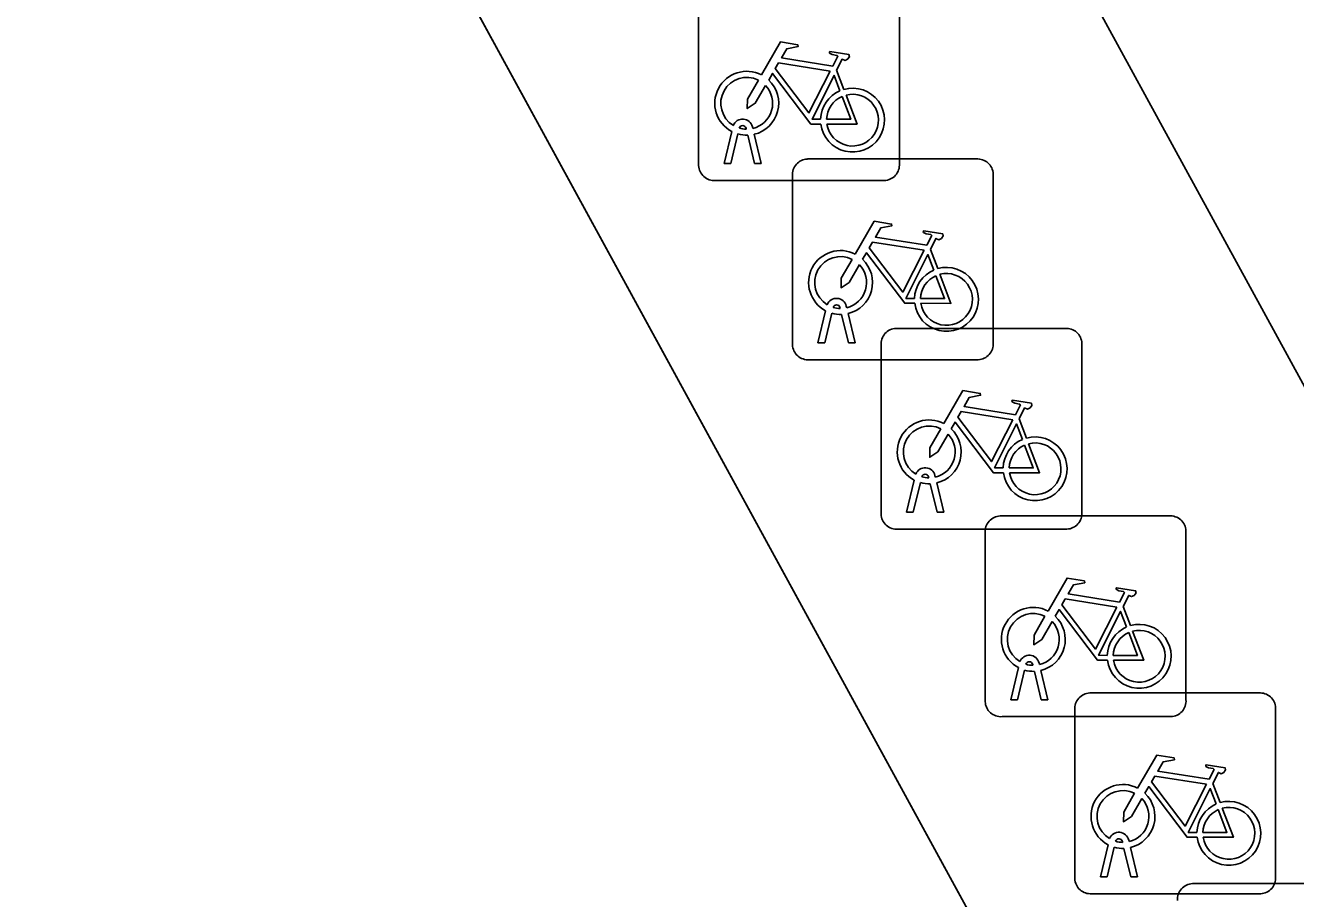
# Model space of a CAD drawing. Extents: x 161087 to 161926, y 382572 to 383873.
# Drawn here: x 161503 to 161509.32, y 383406.05 to 383410.39 of the extents above; entities that cross this region are included whole.
import ezdxf

# ---------------------------------------------------------------- set-up
doc = ezdxf.new("R2010")
doc.units = 0
for name, color, linetype in [('IMGEO_Berm_open', 7, 'Continuous'), ('IMGEO_Fietsenrek', 7, 'Continuous'), ('IMGEO_Fietspad_gesloten', 7, 'Continuous'), ('IMGEO_OVBaan_gesloten', 7, 'Continuous')]:
    doc.layers.add(name, color=color, linetype=linetype)

msp = doc.modelspace()

# ---------------------------------------------------------------- linework, layer by layer
at = {"layer": 'IMGEO_Berm_open'}
msp.add_lwpolyline([(161505.899, 383414.93), (161503.524, 383413.612), (161503.535, 383413.591), (161508.341, 383404.795), (161510.722, 383406.107)], close=True, dxfattribs=at)
at = {"layer": 'IMGEO_Fietsenrek'}
for p, q in [((161506.3475, 383409.6939), (161506.3475, 383410.5348)), ((161506.3475, 383410.5348), (161506.3475, 383409.6939)), ((161507.3465, 383410.5441), (161507.3465, 383409.7032)), ((161507.3465, 383409.7032), (161507.3465, 383410.5441)), ((161507.0342, 383410.1682), (161507.0705, 383410.073)), ((161506.4745, 383409.7033), (161506.5128, 383409.8633)), ((161506.5432, 383409.8511), (161506.5079, 383409.7033)), ((161506.5849, 383409.8749), (161506.5839, 383409.8792)), ((161506.626, 383409.7033), (161506.5921, 383409.845)), ((161506.6156, 383409.8864), (161506.6174, 383409.8785)), ((161506.6244, 383409.8493), (161506.6594, 383409.7033)), ((161506.5079, 383409.7033), (161506.4745, 383409.7033)), ((161506.6594, 383409.7033), (161506.626, 383409.7033)), ((161506.8889, 383409.7265), (161507.7298, 383409.7265)), ((161507.7298, 383409.7265), (161506.8889, 383409.7265)), ((161506.8145, 383408.8019), (161506.8145, 383409.6428)), ((161506.8145, 383409.6428), (161506.8145, 383408.8019)), ((161507.8135, 383409.6521), (161507.8135, 383408.8112)), ((161507.8135, 383408.8112), (161507.8135, 383409.6521)), ((161507.2721, 383409.6195), (161506.4312, 383409.6195)), ((161506.4312, 383409.6195), (161507.2721, 383409.6195)), ((161507.5012, 383409.2762), (161507.5375, 383409.181)), ((161506.9415, 383408.8113), (161506.9798, 383408.9713)), ((161507.0102, 383408.9591), (161506.9749, 383408.8113)), ((161507.0519, 383408.9829), (161507.0509, 383408.9872)), ((161507.093, 383408.8113), (161507.0591, 383408.953)), ((161507.0826, 383408.9944), (161507.0844, 383408.9865)), ((161507.0914, 383408.9573), (161507.1264, 383408.8113)), ((161507.3299, 383408.8835), (161508.1708, 383408.8835)), ((161508.1708, 383408.8835), (161507.3299, 383408.8835)), ((161506.9749, 383408.8113), (161506.9415, 383408.8113)), ((161507.1264, 383408.8113), (161507.093, 383408.8113)), ((161507.2555, 383407.9589), (161507.2555, 383408.7998)), ((161507.2555, 383408.7998), (161507.2555, 383407.9589)), ((161508.2545, 383408.8091), (161508.2545, 383407.9682)), ((161508.2545, 383407.9682), (161508.2545, 383408.8091)), ((161507.7391, 383408.7275), (161506.8982, 383408.7275)), ((161506.8982, 383408.7275), (161507.7391, 383408.7275)), ((161507.9422, 383408.4332), (161507.9785, 383408.338)), ((161507.3825, 383407.9683), (161507.4208, 383408.1283)), ((161507.4929, 383408.1399), (161507.4919, 383408.1442)), ((161507.5236, 383408.1514), (161507.5254, 383408.1435)), ((161507.4512, 383408.1161), (161507.4159, 383407.9683)), ((161507.534, 383407.9683), (161507.5001, 383408.11)), ((161507.5324, 383408.1143), (161507.5674, 383407.9683)), ((161507.4159, 383407.9683), (161507.3825, 383407.9683)), ((161507.5674, 383407.9683), (161507.534, 383407.9683)), ((161507.8479, 383407.9505), (161508.6888, 383407.9505)), ((161508.6888, 383407.9505), (161507.8479, 383407.9505)), ((161508.1801, 383407.8845), (161507.3392, 383407.8845)), ((161507.3392, 383407.8845), (161508.1801, 383407.8845)), ((161507.7735, 383407.0259), (161507.7735, 383407.8668)), ((161507.7735, 383407.8668), (161507.7735, 383407.0259)), ((161508.7725, 383407.8761), (161508.7725, 383407.0352)), ((161508.7725, 383407.0352), (161508.7725, 383407.8761)), ((161508.4602, 383407.5002), (161508.4965, 383407.405)), ((161507.9005, 383407.0353), (161507.9388, 383407.1953)), ((161507.9692, 383407.1831), (161507.9339, 383407.0353)), ((161508.0109, 383407.2069), (161508.0099, 383407.2112)), ((161508.052, 383407.0353), (161508.0181, 383407.177)), ((161508.0416, 383407.2184), (161508.0434, 383407.2105)), ((161508.0504, 383407.1813), (161508.0854, 383407.0353)), ((161508.2939, 383407.0695), (161509.1348, 383407.0695)), ((161509.1348, 383407.0695), (161508.2939, 383407.0695)), ((161507.9339, 383407.0353), (161507.9005, 383407.0353)), ((161508.0854, 383407.0353), (161508.052, 383407.0353)), ((161508.2195, 383406.1449), (161508.2195, 383406.9858)), ((161508.2195, 383406.9858), (161508.2195, 383406.1449)), ((161509.2185, 383406.9951), (161509.2185, 383406.1542)), ((161509.2185, 383406.1542), (161509.2185, 383406.9951)), ((161508.6981, 383406.9515), (161507.8572, 383406.9515)), ((161507.8572, 383406.9515), (161508.6981, 383406.9515)), ((161508.9062, 383406.6192), (161508.9425, 383406.524)), ((161508.3465, 383406.1543), (161508.3848, 383406.3143)), ((161508.4152, 383406.3021), (161508.3799, 383406.1543)), ((161508.4569, 383406.3259), (161508.4559, 383406.3302)), ((161508.498, 383406.1543), (161508.4641, 383406.296)), ((161508.4876, 383406.3374), (161508.4894, 383406.3295)), ((161508.4964, 383406.3003), (161508.5314, 383406.1543)), ((161508.3799, 383406.1543), (161508.3465, 383406.1543)), ((161508.5314, 383406.1543), (161508.498, 383406.1543)), ((161508.8049, 383406.1205), (161509.6458, 383406.1205)), ((161509.6458, 383406.1205), (161508.8049, 383406.1205)), ((161509.1441, 383406.0705), (161508.3032, 383406.0705)), ((161508.3032, 383406.0705), (161509.1441, 383406.0705))]:
    msp.add_line(p, q, dxfattribs=at)
for points in [[(161506.6601, 383410.1452), (161506.7548, 383410.3087), (161506.841, 383410.2949), (161506.8427, 383410.2862), (161506.7866, 383410.2753), (161506.7604, 383410.23), (161507.0156, 383410.1892)], [(161507.0027, 383410.164), (161506.7459, 383410.205), (161506.7292, 383410.1762), (161506.8962, 383409.9559), (161507.0027, 383410.164)], [(161507.0156, 383410.1892), (161507.0406, 383410.238), (161507.0355, 383410.242), (161507.0123, 383410.2457), (161506.9996, 383410.2532), (161506.9986, 383410.2563), (161507.0008, 383410.2609), (161507.0956, 383410.2458), (161507.0979, 383410.2355), (161507.0885, 383410.2231), (161507.0761, 383410.2167), (161507.0616, 383410.2229), (161507.0342, 383410.1682)], [(161506.9558, 383409.9005), (161506.9061, 383409.9006), (161506.7154, 383410.1523), (161506.6964, 383410.1195)], [(161507.0507, 383410.066), (161507.0214, 383410.1428), (161506.912, 383409.9247), (161506.9547, 383409.9246)], [(161506.6808, 383410.0927), (161506.6292, 383410.0035), (161506.5893, 383409.9775), (161506.5905, 383410.025), (161506.645, 383410.1192)], [(161506.9847, 383409.9245), (161507.1046, 383409.9243), (161507.0614, 383410.0379)], [(161507.0812, 383410.0448), (161507.1362, 383409.9002), (161506.9861, 383409.9005)], [(161507.1271, 383409.2532), (161507.2218, 383409.4167), (161507.308, 383409.4029), (161507.3097, 383409.3942), (161507.2536, 383409.3833), (161507.2274, 383409.338), (161507.4826, 383409.2972)], [(161507.4826, 383409.2972), (161507.5076, 383409.346), (161507.5025, 383409.35), (161507.4793, 383409.3537), (161507.4666, 383409.3612), (161507.4656, 383409.3643), (161507.4678, 383409.3689), (161507.5626, 383409.3538), (161507.5649, 383409.3435), (161507.5555, 383409.3311), (161507.5431, 383409.3247), (161507.5286, 383409.3309), (161507.5012, 383409.2762)], [(161507.4228, 383409.0085), (161507.3731, 383409.0086), (161507.1824, 383409.2603), (161507.1634, 383409.2275)], [(161507.4697, 383409.272), (161507.2129, 383409.313), (161507.1962, 383409.2842), (161507.3632, 383409.0639), (161507.4697, 383409.272)], [(161507.1478, 383409.2007), (161507.0962, 383409.1115), (161507.0563, 383409.0855), (161507.0575, 383409.133), (161507.112, 383409.2272)], [(161507.5177, 383409.174), (161507.4884, 383409.2508), (161507.379, 383409.0327), (161507.4217, 383409.0326)], [(161507.4517, 383409.0325), (161507.5716, 383409.0323), (161507.5284, 383409.1459)], [(161507.5482, 383409.1528), (161507.6032, 383409.0082), (161507.4531, 383409.0085)], [(161507.5681, 383408.4102), (161507.6628, 383408.5737), (161507.749, 383408.5599), (161507.7507, 383408.5512), (161507.6946, 383408.5403), (161507.6684, 383408.495), (161507.9236, 383408.4542)], [(161507.9236, 383408.4542), (161507.9486, 383408.503), (161507.9435, 383408.507), (161507.9203, 383408.5107), (161507.9076, 383408.5182), (161507.9066, 383408.5213), (161507.9088, 383408.5259), (161508.0036, 383408.5108), (161508.0059, 383408.5005), (161507.9965, 383408.4881), (161507.9841, 383408.4817), (161507.9696, 383408.4879), (161507.9422, 383408.4332)], [(161507.9107, 383408.429), (161507.6539, 383408.47), (161507.6372, 383408.4412), (161507.8042, 383408.2209), (161507.9107, 383408.429)], [(161507.5888, 383408.3577), (161507.5372, 383408.2685), (161507.4973, 383408.2425), (161507.4985, 383408.29), (161507.553, 383408.3842)], [(161507.8638, 383408.1655), (161507.8141, 383408.1656), (161507.6234, 383408.4173), (161507.6044, 383408.3845)], [(161507.9587, 383408.331), (161507.9294, 383408.4078), (161507.82, 383408.1897), (161507.8627, 383408.1896)], [(161507.9892, 383408.3098), (161508.0442, 383408.1652), (161507.8941, 383408.1655)], [(161507.8927, 383408.1895), (161508.0126, 383408.1893), (161507.9694, 383408.3029)], [(161508.0861, 383407.4772), (161508.1808, 383407.6407), (161508.267, 383407.6269), (161508.2687, 383407.6182), (161508.2126, 383407.6073), (161508.1864, 383407.562), (161508.4416, 383407.5212)], [(161508.4416, 383407.5212), (161508.4666, 383407.57), (161508.4615, 383407.574), (161508.4383, 383407.5777), (161508.4256, 383407.5852), (161508.4246, 383407.5883), (161508.4268, 383407.5929), (161508.5216, 383407.5778), (161508.5239, 383407.5675), (161508.5145, 383407.5551), (161508.5021, 383407.5487), (161508.4876, 383407.5549), (161508.4602, 383407.5002)], [(161508.4287, 383407.496), (161508.1719, 383407.537), (161508.1552, 383407.5082), (161508.3222, 383407.2879), (161508.4287, 383407.496)], [(161508.1068, 383407.4247), (161508.0552, 383407.3355), (161508.0153, 383407.3095), (161508.0165, 383407.357), (161508.071, 383407.4512)], [(161508.3818, 383407.2325), (161508.3321, 383407.2326), (161508.1414, 383407.4843), (161508.1224, 383407.4515)], [(161508.4767, 383407.398), (161508.4474, 383407.4748), (161508.338, 383407.2567), (161508.3807, 383407.2566)], [(161508.4107, 383407.2565), (161508.5306, 383407.2563), (161508.4874, 383407.3699)], [(161508.5072, 383407.3768), (161508.5622, 383407.2322), (161508.4121, 383407.2325)], [(161508.5321, 383406.5962), (161508.6268, 383406.7597), (161508.713, 383406.7459), (161508.7147, 383406.7372), (161508.6586, 383406.7263), (161508.6324, 383406.681), (161508.8876, 383406.6402)], [(161508.8876, 383406.6402), (161508.9126, 383406.689), (161508.9075, 383406.693), (161508.8843, 383406.6967), (161508.8716, 383406.7042), (161508.8706, 383406.7073), (161508.8728, 383406.7119), (161508.9676, 383406.6968), (161508.9699, 383406.6865), (161508.9605, 383406.6741), (161508.9481, 383406.6677), (161508.9336, 383406.6739), (161508.9062, 383406.6192)], [(161508.8278, 383406.3515), (161508.7781, 383406.3516), (161508.5874, 383406.6033), (161508.5684, 383406.5705)], [(161508.8747, 383406.615), (161508.6179, 383406.656), (161508.6012, 383406.6272), (161508.7682, 383406.4069), (161508.8747, 383406.615)], [(161508.5528, 383406.5437), (161508.5012, 383406.4545), (161508.4613, 383406.4285), (161508.4625, 383406.476), (161508.517, 383406.5702)], [(161508.9227, 383406.517), (161508.8934, 383406.5938), (161508.784, 383406.3757), (161508.8267, 383406.3756)], [(161508.8567, 383406.3755), (161508.9766, 383406.3753), (161508.9334, 383406.4889)], [(161508.9532, 383406.4958), (161509.0082, 383406.3512), (161508.8581, 383406.3515)]]:
    msp.add_lwpolyline(points, dxfattribs=at)
for centre, radius, start, end in [((161506.5871, 383410.0039), 0.159, 62.67661, 242.13685), ((161506.5871, 383410.0039), 0.129, 63.31916, 238.90302), ((161506.5871, 383410.0039), 0.129, 283.60429, 43.43025), ((161506.5871, 383410.0039), 0.159, 283.5766, 46.60424), ((161507.1137, 383409.9199), 0.159, 187.0065, 105.77075), ((161507.1137, 383409.9199), 0.159, 113.3408, 178.32165), ((161507.1137, 383409.9199), 0.129, 113.92302, 177.95563), ((161507.1137, 383409.9199), 0.129, 188.67146, 104.58832), ((161506.5669, 383409.8753), 0.0499, 12.8025, 158.69338), ((161506.5669, 383409.8753), 0.0174, 12.8025, 163.45023), ((161506.5871, 383410.0039), 0.159, 253.99666, 271.78671), ((161506.5871, 383410.0039), 0.129, 253.41502, 269.02044), ((161506.8922, 383409.6486), 0.0779, 92.4484, 184.28452), ((161506.8922, 383409.6486), 0.0779, 92.4484, 184.28452), ((161507.2688, 383409.6974), 0.0779, 272.4484, 4.28452), ((161507.2688, 383409.6974), 0.0779, 272.4484, 4.28452), ((161507.7356, 383409.6488), 0.0779, 2.4484, 94.28452), ((161507.7356, 383409.6488), 0.0779, 2.4484, 94.28452), ((161506.4254, 383409.6972), 0.0779, 182.4484, 274.28452), ((161506.4254, 383409.6972), 0.0779, 182.4484, 274.28452), ((161507.0541, 383409.1119), 0.159, 62.67661, 242.13685), ((161507.0541, 383409.1119), 0.129, 63.31916, 238.90302), ((161507.0541, 383409.1119), 0.129, 283.60429, 43.43025), ((161507.0541, 383409.1119), 0.159, 283.5766, 46.60424), ((161507.5807, 383409.0279), 0.159, 113.3408, 178.32165), ((161507.5807, 383409.0279), 0.159, 187.0065, 105.77075), ((161507.5807, 383409.0279), 0.129, 113.92302, 177.95563), ((161507.5807, 383409.0279), 0.129, 188.67146, 104.58832), ((161507.0339, 383408.9833), 0.0499, 12.8025, 158.69338), ((161507.0541, 383409.1119), 0.159, 253.99666, 271.78671), ((161507.0339, 383408.9833), 0.0174, 12.8025, 163.45023), ((161507.0541, 383409.1119), 0.129, 253.41502, 269.02044), ((161507.3332, 383408.8056), 0.0779, 92.4484, 184.28452), ((161507.3332, 383408.8056), 0.0779, 92.4484, 184.28452), ((161508.1766, 383408.8058), 0.0779, 2.4484, 94.28452), ((161508.1766, 383408.8058), 0.0779, 2.4484, 94.28452), ((161506.8924, 383408.8052), 0.0779, 182.4484, 274.28452), ((161506.8924, 383408.8052), 0.0779, 182.4484, 274.28452), ((161507.7358, 383408.8054), 0.0779, 272.4484, 4.28452), ((161507.7358, 383408.8054), 0.0779, 272.4484, 4.28452), ((161507.4951, 383408.2689), 0.159, 62.67661, 242.13685), ((161507.4951, 383408.2689), 0.129, 63.31916, 238.90302), ((161507.4951, 383408.2689), 0.159, 283.5766, 46.60424), ((161507.4951, 383408.2689), 0.129, 283.60429, 43.43025), ((161508.0217, 383408.1849), 0.159, 113.3408, 178.32165), ((161508.0217, 383408.1849), 0.159, 187.0065, 105.77075), ((161508.0217, 383408.1849), 0.129, 188.67146, 104.58832), ((161508.0217, 383408.1849), 0.129, 113.92302, 177.95563), ((161507.4749, 383408.1403), 0.0499, 12.8025, 158.69338), ((161507.4749, 383408.1403), 0.0174, 12.8025, 163.45023), ((161507.4951, 383408.2689), 0.129, 253.41502, 269.02044), ((161507.4951, 383408.2689), 0.159, 253.99666, 271.78671), ((161507.3334, 383407.9622), 0.0779, 182.4484, 274.28452), ((161507.3334, 383407.9622), 0.0779, 182.4484, 274.28452), ((161507.8512, 383407.8726), 0.0779, 92.4484, 184.28452), ((161507.8512, 383407.8726), 0.0779, 92.4484, 184.28452), ((161508.1768, 383407.9624), 0.0779, 272.4484, 4.28452), ((161508.1768, 383407.9624), 0.0779, 272.4484, 4.28452), ((161508.6946, 383407.8728), 0.0779, 2.4484, 94.28452), ((161508.6946, 383407.8728), 0.0779, 2.4484, 94.28452), ((161508.0131, 383407.3359), 0.159, 62.67661, 242.13685), ((161508.0131, 383407.3359), 0.129, 63.31916, 238.90302), ((161508.0131, 383407.3359), 0.129, 283.60429, 43.43025), ((161508.0131, 383407.3359), 0.159, 283.5766, 46.60424), ((161508.5397, 383407.2519), 0.159, 113.3408, 178.32165), ((161508.5397, 383407.2519), 0.159, 187.0065, 105.77075), ((161508.5397, 383407.2519), 0.129, 113.92302, 177.95563), ((161508.5397, 383407.2519), 0.129, 188.67146, 104.58832), ((161507.9929, 383407.2073), 0.0499, 12.8025, 158.69338), ((161508.0131, 383407.3359), 0.159, 253.99666, 271.78671), ((161507.9929, 383407.2073), 0.0174, 12.8025, 163.45023), ((161508.0131, 383407.3359), 0.129, 253.41502, 269.02044), ((161508.2972, 383406.9916), 0.0779, 92.4484, 184.28452), ((161508.2972, 383406.9916), 0.0779, 92.4484, 184.28452), ((161509.1406, 383406.9918), 0.0779, 2.4484, 94.28452), ((161509.1406, 383406.9918), 0.0779, 2.4484, 94.28452), ((161507.8514, 383407.0292), 0.0779, 182.4484, 274.28452), ((161507.8514, 383407.0292), 0.0779, 182.4484, 274.28452), ((161508.6948, 383407.0294), 0.0779, 272.4484, 4.28452), ((161508.6948, 383407.0294), 0.0779, 272.4484, 4.28452), ((161508.4591, 383406.4549), 0.159, 62.67661, 242.13685), ((161508.4591, 383406.4549), 0.129, 63.31916, 238.90302), ((161508.4591, 383406.4549), 0.129, 283.60429, 43.43025), ((161508.4591, 383406.4549), 0.159, 283.5766, 46.60424), ((161508.9857, 383406.3709), 0.159, 113.3408, 178.32165), ((161508.9857, 383406.3709), 0.159, 187.0065, 105.77075), ((161508.9857, 383406.3709), 0.129, 113.92302, 177.95563), ((161508.9857, 383406.3709), 0.129, 188.67146, 104.58832), ((161508.4389, 383406.3263), 0.0499, 12.8025, 158.69338), ((161508.4591, 383406.4549), 0.159, 253.99666, 271.78671), ((161508.4389, 383406.3263), 0.0174, 12.8025, 163.45023), ((161508.4591, 383406.4549), 0.129, 253.41502, 269.02044), ((161508.2974, 383406.1482), 0.0779, 182.4484, 274.28452), ((161508.2974, 383406.1482), 0.0779, 182.4484, 274.28452), ((161508.8082, 383406.0426), 0.0779, 92.4484, 184.28452), ((161508.8082, 383406.0426), 0.0779, 92.4484, 184.28452), ((161509.1408, 383406.1484), 0.0779, 272.4484, 4.28452), ((161509.1408, 383406.1484), 0.0779, 272.4484, 4.28452)]:
    msp.add_arc(centre, radius, start, end, dxfattribs=at)
at = {"layer": 'IMGEO_Fietspad_gesloten'}
msp.add_lwpolyline([(161560.95, 383310.401), (161555.169, 383320.567), (161545.784, 383337.077), (161533.815, 383358.36), (161518.57, 383386.074), (161518.533, 383386.141), (161508.341, 383404.795), (161503.535, 383413.591), (161503.524, 383413.612), (161497.855, 383423.967), (161487.632, 383442.713)], dxfattribs=at)
at = {"layer": 'IMGEO_OVBaan_gesloten'}
msp.add_lwpolyline([(161503.178, 383426.642), (161500.344, 383425.094), (161505.899, 383414.93), (161510.722, 383406.107), (161520.8, 383387.668), (161520.813, 383387.643), (161523.657, 383389.194)], close=True, dxfattribs=at)

doc.saveas('drawing.dxf')
